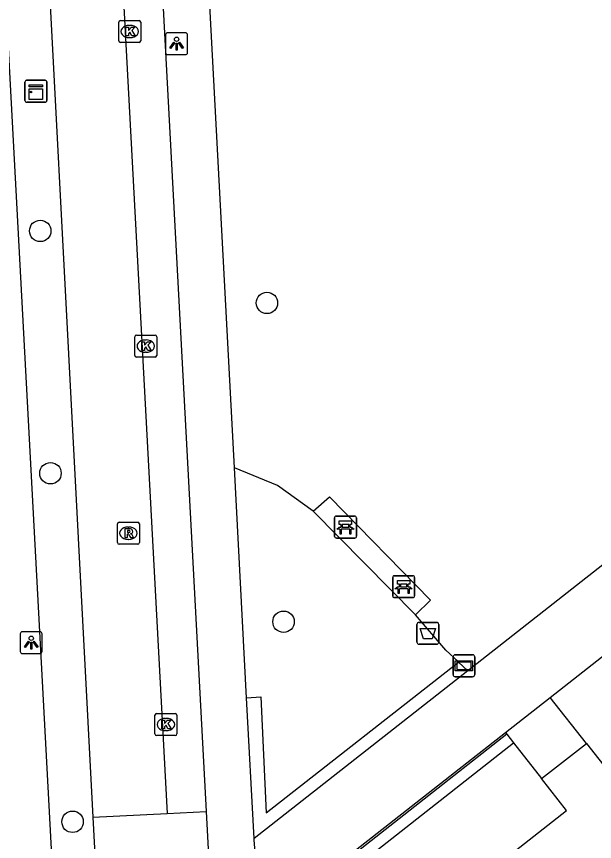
# Model space of a CAD drawing. Extents: x 158087 to 159494, y 382905 to 383981.
# Drawn here: x 158667.18 to 158693.55, y 383511.83 to 383549.47 of the extents above; entities that cross this region are included whole.
import ezdxf

# ---------------------------------------------------------------- set-up
doc = ezdxf.new("R2010")
doc.units = 0
for name, color, linetype in [('IMGEO_Afvalbak', 7, 'Continuous'), ('IMGEO_Bank', 7, 'Continuous'), ('IMGEO_Boom', 7, 'Continuous'), ('IMGEO_Groenvoorziening', 7, 'Continuous'), ('IMGEO_Haag', 7, 'Continuous'), ('IMGEO_Hek', 7, 'Continuous'), ('IMGEO_Kast', 7, 'Continuous'), ('IMGEO_Kolk', 7, 'Continuous'), ('IMGEO_Lichtpunt', 7, 'Continuous'), ('IMGEO_Rijbaan_lokaal_open', 7, 'Continuous'), ('IMGEO_Rioolput', 7, 'Continuous'), ('IMGEO_Verklikker', 7, 'Continuous'), ('IMGEO_Voetpad_gesloten', 7, 'Continuous'), ('IMGEO_Voetpad_open', 7, 'Continuous')]:
    doc.layers.add(name, color=color, linetype=linetype)

msp = doc.modelspace()

# ---------------------------------------------------------------- linework, layer by layer
at = {"layer": 'IMGEO_Afvalbak'}
for p, q in [((158685.45, 383520.928), (158685.45, 383521.728)), ((158685.45, 383521.728), (158685.45, 383520.928)), ((158685.55, 383521.828), (158686.34, 383521.828)), ((158686.34, 383521.828), (158685.55, 383521.828)), ((158686.44, 383521.728), (158686.44, 383520.928)), ((158686.44, 383520.928), (158686.44, 383521.728)), ((158686.34, 383520.828), (158685.55, 383520.828)), ((158685.55, 383520.828), (158686.34, 383520.828))]:
    msp.add_line(p, q, dxfattribs=at)
msp.add_lwpolyline([(158685.593, 383521.542), (158686.297, 383521.542), (158686.148, 383521.072), (158685.742, 383521.072), (158685.593, 383521.542)], dxfattribs=at)
for centre, start, end in [((158685.55, 383521.728), 90, 180), ((158685.55, 383521.728), 90, 180), ((158686.34, 383521.728), 0, 90), ((158686.34, 383521.728), 360, 90), ((158685.55, 383520.928), 180, 270), ((158685.55, 383520.928), 180, 270), ((158686.34, 383520.928), 270, 0), ((158686.34, 383520.928), 270, 0)]:
    msp.add_arc(centre, 0.1, start, end, dxfattribs=at)
at = {"layer": 'IMGEO_Bank'}
for p, q in [((158681.689, 383525.749), (158681.689, 383526.59)), ((158681.689, 383526.59), (158681.689, 383525.749)), ((158681.764, 383526.674), (158682.605, 383526.674)), ((158682.605, 383526.674), (158681.764, 383526.674)), ((158682.689, 383526.599), (158682.689, 383525.758)), ((158682.689, 383525.758), (158682.689, 383526.599)), ((158681.998, 383526.18), (158681.998, 383526.286)), ((158682.042, 383526.286), (158682.042, 383526.18)), ((158682.33, 383526.292), (158682.048, 383526.292)), ((158682.048, 383526.174), (158682.33, 383526.174)), ((158682.336, 383526.18), (158682.336, 383526.286)), ((158682.38, 383526.286), (158682.38, 383526.18)), ((158682.386, 383526.072), (158681.993, 383526.072)), ((158682.614, 383525.674), (158681.773, 383525.674)), ((158681.773, 383525.674), (158682.614, 383525.674)), ((158684.341, 383523.029), (158684.341, 383523.87)), ((158684.341, 383523.87), (158684.341, 383523.029)), ((158684.416, 383523.954), (158685.257, 383523.954)), ((158685.257, 383523.954), (158684.416, 383523.954)), ((158685.341, 383523.879), (158685.341, 383523.038)), ((158685.341, 383523.038), (158685.341, 383523.879)), ((158684.65, 383523.46), (158684.65, 383523.566)), ((158684.694, 383523.566), (158684.694, 383523.46)), ((158684.982, 383523.572), (158684.7, 383523.572)), ((158684.988, 383523.46), (158684.988, 383523.566)), ((158685.032, 383523.566), (158685.032, 383523.46)), ((158685.038, 383523.352), (158684.645, 383523.352)), ((158684.7, 383523.454), (158684.982, 383523.454)), ((158685.266, 383522.954), (158684.425, 383522.954)), ((158684.425, 383522.954), (158685.266, 383522.954))]:
    msp.add_line(p, q, dxfattribs=at)
for points in [[(158681.936, 383526.072), (158681.794, 383526.072), (158681.906, 383526.174), (158681.992, 383526.174)], [(158681.992, 383526.292), (158681.906, 383526.292), (158681.906, 383526.453), (158682.469, 383526.453), (158682.469, 383526.292), (158682.386, 383526.292)], [(158682.386, 383526.174), (158682.469, 383526.174), (158682.581, 383526.072), (158682.442, 383526.072)], [(158681.986, 383526.065), (158681.986, 383525.858), (158681.943, 383525.858), (158681.943, 383526.065)], [(158682.436, 383526.065), (158682.436, 383525.858), (158682.392, 383525.858), (158682.392, 383526.065)], [(158684.644, 383523.572), (158684.558, 383523.572), (158684.558, 383523.733), (158685.121, 383523.733), (158685.121, 383523.572), (158685.038, 383523.572)], [(158684.588, 383523.352), (158684.446, 383523.352), (158684.558, 383523.454), (158684.644, 383523.454)], [(158684.638, 383523.345), (158684.638, 383523.138), (158684.595, 383523.138), (158684.595, 383523.345)], [(158685.038, 383523.454), (158685.121, 383523.454), (158685.233, 383523.352), (158685.094, 383523.352)], [(158685.088, 383523.345), (158685.088, 383523.138), (158685.044, 383523.138), (158685.044, 383523.345)]]:
    msp.add_lwpolyline(points, dxfattribs=at)
for centre, radius, start, end in [((158681.767, 383526.596), 0.0779, 92.4484, 184.2845), ((158681.767, 383526.596), 0.0779, 92.4484, 184.2845), ((158682.611, 383526.596), 0.0779, 2.4484, 94.2845), ((158682.611, 383526.596), 0.0779, 2.4484, 94.2845), ((158681.991, 383526.285), 0.00671, 2.8957, 87.1043), ((158681.991, 383526.181), 0.00671, 272.8957, 357.1043), ((158682.048, 383526.285), 0.00671, 92.8957, 177.1043), ((158682.048, 383526.181), 0.00671, 182.8957, 267.1043), ((158682.33, 383526.285), 0.00671, 2.8957, 87.1043), ((158682.33, 383526.181), 0.00671, 272.8957, 357.1043), ((158682.387, 383526.285), 0.00671, 92.8957, 177.1043), ((158682.387, 383526.181), 0.00671, 182.8957, 267.1043), ((158681.767, 383525.752), 0.0779, 182.4484, 274.2845), ((158681.767, 383525.752), 0.0779, 182.4484, 274.2845), ((158681.936, 383526.065), 0.00671, 2.8957, 87.1043), ((158681.993, 383526.065), 0.00671, 92.8957, 177.1043), ((158682.385, 383526.065), 0.00671, 2.8957, 87.1043), ((158682.442, 383526.065), 0.00671, 92.8957, 177.1043), ((158682.611, 383525.752), 0.0779, 272.4484, 4.2845), ((158682.611, 383525.752), 0.0779, 272.4484, 4.2845), ((158684.419, 383523.876), 0.0779, 92.4484, 184.2845), ((158684.419, 383523.876), 0.0779, 92.4484, 184.2845), ((158685.263, 383523.876), 0.0779, 2.4484, 94.2845), ((158685.263, 383523.876), 0.0779, 2.4484, 94.2845), ((158684.643, 383523.565), 0.00671, 2.8957, 87.1043), ((158684.7, 383523.565), 0.00671, 92.8957, 177.1043), ((158684.982, 383523.565), 0.00671, 2.8957, 87.1043), ((158685.039, 383523.565), 0.00671, 92.8957, 177.1043), ((158684.588, 383523.345), 0.00671, 2.8957, 87.1043), ((158684.645, 383523.345), 0.00671, 92.8957, 177.1043), ((158684.643, 383523.461), 0.00671, 272.8957, 357.1043), ((158684.7, 383523.461), 0.00671, 182.8957, 267.1043), ((158684.982, 383523.461), 0.00671, 272.8957, 357.1043), ((158685.039, 383523.461), 0.00671, 182.8957, 267.1043), ((158685.037, 383523.345), 0.00671, 2.8957, 87.1043), ((158685.094, 383523.345), 0.00671, 92.8957, 177.1043), ((158684.419, 383523.032), 0.0779, 182.4484, 274.2845), ((158684.419, 383523.032), 0.0779, 182.4484, 274.2845), ((158685.263, 383523.032), 0.0779, 272.4484, 4.2845), ((158685.263, 383523.032), 0.0779, 272.4484, 4.2845)]:
    msp.add_arc(centre, radius, start, end, dxfattribs=at)
at = {"layer": 'IMGEO_Boom'}
for centre in [(158668.262, 383539.686), (158678.605, 383536.401), (158668.731, 383528.63), (158679.361, 383521.854), (158669.737, 383512.727)]:
    msp.add_circle(centre, 0.489, dxfattribs=at)
at = {"layer": 'IMGEO_Groenvoorziening'}
for points in [[(158680.713, 383526.895), (158679.089, 383528.07), (158677.118, 383528.876)], [(158680.713, 383526.895), (158681.461, 383527.561), (158686.066, 383522.837), (158685.386, 383522.176)], [(158685.386, 383522.176), (158680.713, 383526.895)], [(158687.349, 383520.013), (158687.327, 383520.034), (158686.769, 383520.56), (158685.386, 383522.176)], [(158693.177, 383516.306), (158694.308, 383514.868)], [(158684.731, 383490.506), (158683.965, 383506.714), (158692.273, 383513.247), (158691.131, 383514.699)]]:
    msp.add_lwpolyline(points, dxfattribs=at)
at = {"layer": 'IMGEO_Haag'}
for points in [[(158677.677, 383518.383), (158678.33, 383518.424), (158678.572, 383513.143), (158687.349, 383520.013)], [(158687.349, 383520.013), (158687.768, 383519.617)], [(158689.543, 383516.72), (158678.446, 383508.004), (158678.958, 383507.771), (158689.852, 383516.327)]]:
    msp.add_lwpolyline(points, dxfattribs=at)
at = {"layer": 'IMGEO_Hek'}
for points in [[(158721.882, 383536.526), (158722.472, 383536.99), (158728.916, 383528.2), (158730.109, 383503.121), (158730.202, 383501.168), (158730.631, 383492.144), (158730.95, 383485.444), (158733.043, 383446.788), (158734.075, 383427.729), (158734.64, 383417.304), (158721.269, 383421.648), (158719.842, 383422.111), (158718.224, 383422.637), (158687.459, 383432.748), (158686.843, 383445.786), (158684.731, 383490.506), (158683.965, 383506.714), (158692.273, 383513.247), (158691.131, 383514.699)], [(158693.177, 383516.306), (158694.308, 383514.868), (158695.6, 383515.861), (158719.932, 383534.994)]]:
    msp.add_lwpolyline(points, dxfattribs=at)
at = {"layer": 'IMGEO_Kast'}
for p, q in [((158667.565, 383545.631), (158667.565, 383546.472)), ((158667.565, 383546.472), (158667.565, 383545.631)), ((158667.64, 383546.556), (158668.481, 383546.556)), ((158668.481, 383546.556), (158667.64, 383546.556)), ((158668.565, 383546.481), (158668.565, 383545.64)), ((158668.565, 383545.64), (158668.565, 383546.481)), ((158668.49, 383545.556), (158667.649, 383545.556)), ((158667.649, 383545.556), (158668.49, 383545.556))]:
    msp.add_line(p, q, dxfattribs=at)
for points in [[(158667.76, 383546.346), (158668.36, 383546.346), (158668.36, 383546.261), (158667.76, 383546.261), (158667.76, 383546.346)], [(158667.76, 383546.171), (158668.36, 383546.171), (158668.36, 383545.682), (158667.76, 383545.682), (158667.76, 383546.171)]]:
    msp.add_lwpolyline(points, dxfattribs=at)
msp.add_circle((158667.844, 383546.02), 0.0377, dxfattribs=at)
for centre, start, end in [((158667.643, 383546.478), 92.4484, 184.2845), ((158667.643, 383546.478), 92.4484, 184.2845), ((158668.487, 383546.478), 2.4484, 94.2845), ((158668.487, 383546.478), 2.4484, 94.2845), ((158667.643, 383545.634), 182.4484, 274.2845), ((158667.643, 383545.634), 182.4484, 274.2845), ((158668.487, 383545.634), 272.4484, 4.2845), ((158668.487, 383545.634), 272.4484, 4.2845)]:
    msp.add_arc(centre, 0.0779, start, end, dxfattribs=at)
at = {"layer": 'IMGEO_Kolk'}
for p, q in [((158671.845, 383548.356), (158671.845, 383549.208)), ((158671.92, 383549.282), (158672.772, 383549.282)), ((158672.846, 383549.208), (158672.846, 383548.356)), ((158672.333, 383549.062), (158672.358, 383549.062)), ((158672.356, 383548.502), (158672.331, 383548.502)), ((158672.772, 383548.282), (158671.92, 383548.282)), ((158672.578, 383534.003), (158672.578, 383534.855)), ((158672.653, 383534.929), (158673.505, 383534.929)), ((158673.579, 383534.855), (158673.579, 383534.003)), ((158673.066, 383534.709), (158673.091, 383534.709)), ((158673.089, 383534.149), (158673.064, 383534.149)), ((158673.505, 383533.929), (158672.653, 383533.929)), ((158673.494, 383516.74), (158673.494, 383517.592)), ((158673.569, 383517.666), (158674.421, 383517.666)), ((158674.495, 383517.592), (158674.495, 383516.74)), ((158673.982, 383517.446), (158674.007, 383517.446)), ((158674.005, 383516.886), (158673.98, 383516.886)), ((158674.421, 383516.666), (158673.569, 383516.666))]:
    msp.add_line(p, q, dxfattribs=at)
for points in [[(158671.845, 383548.356), (158671.845, 383549.208)], [(158671.92, 383549.282), (158672.772, 383549.282)], [(158672.846, 383549.208), (158672.846, 383548.356)], [(158672.166, 383548.982), (158672.289, 383548.982), (158672.289, 383548.831), (158672.419, 383548.982), (158672.583, 383548.982), (158672.437, 383548.831), (158672.59, 383548.582), (158672.438, 383548.582), (158672.353, 383548.746), (158672.289, 383548.679), (158672.289, 383548.582), (158672.166, 383548.582), (158672.166, 383548.982)], [(158672.772, 383548.282), (158671.92, 383548.282)], [(158672.578, 383534.003), (158672.578, 383534.855)], [(158672.653, 383534.929), (158673.505, 383534.929)], [(158673.579, 383534.855), (158673.579, 383534.003)], [(158672.899, 383534.629), (158673.022, 383534.629), (158673.022, 383534.478), (158673.152, 383534.629), (158673.316, 383534.629), (158673.17, 383534.478), (158673.323, 383534.229), (158673.171, 383534.229), (158673.086, 383534.393), (158673.022, 383534.326), (158673.022, 383534.229), (158672.899, 383534.229), (158672.899, 383534.629)], [(158673.505, 383533.929), (158672.653, 383533.929)], [(158673.494, 383516.74), (158673.494, 383517.592)], [(158673.569, 383517.666), (158674.421, 383517.666)], [(158674.495, 383517.592), (158674.495, 383516.74)], [(158673.815, 383517.366), (158673.938, 383517.366), (158673.938, 383517.215), (158674.068, 383517.366), (158674.232, 383517.366), (158674.086, 383517.215), (158674.239, 383516.966), (158674.087, 383516.966), (158674.002, 383517.13), (158673.938, 383517.063), (158673.938, 383516.966), (158673.815, 383516.966), (158673.815, 383517.366)], [(158674.421, 383516.666), (158673.569, 383516.666)]]:
    msp.add_lwpolyline(points, dxfattribs=at)
for centre, start, end in [((158671.922, 383549.206), 91.552, 178.448), ((158671.922, 383549.206), 91.552, 178.448), ((158672.77, 383549.206), 1.552, 88.448), ((158672.77, 383549.206), 1.552, 88.448), ((158671.922, 383548.358), 181.552, 268.448), ((158671.922, 383548.358), 181.552, 268.448), ((158672.77, 383548.358), 271.552, 358.448), ((158672.77, 383548.358), 271.552, 358.448), ((158672.655, 383534.853), 91.552, 178.448), ((158672.655, 383534.853), 91.552, 178.448), ((158673.503, 383534.853), 1.552, 88.448), ((158673.503, 383534.853), 1.552, 88.448), ((158672.655, 383534.005), 181.552, 268.448), ((158672.655, 383534.005), 181.552, 268.448), ((158673.503, 383534.005), 271.552, 358.448), ((158673.503, 383534.005), 271.552, 358.448), ((158673.571, 383517.59), 91.552, 178.448), ((158673.571, 383517.59), 91.552, 178.448), ((158674.419, 383517.59), 1.552, 88.448), ((158674.419, 383517.59), 1.552, 88.448), ((158673.571, 383516.742), 181.552, 268.448), ((158673.571, 383516.742), 181.552, 268.448), ((158674.419, 383516.742), 271.552, 358.448), ((158674.419, 383516.742), 271.552, 358.448)]:
    msp.add_arc(centre, 0.0765, start, end, dxfattribs=at)
for centre, major_axis, ratio, start_param, end_param in [((158672.332, 383548.782), (-0.387, 0.002), 0.722429, 4.712389, 7.853982), ((158672.357, 383548.782), (-0.39, 0.002), 0.717154, 1.570796, 4.712389), ((158673.065, 383534.429), (-0.387, 0.002), 0.722429, 4.712389, 7.853982), ((158673.09, 383534.429), (-0.39, 0.002), 0.717154, 1.570796, 4.712389), ((158673.981, 383517.166), (-0.387, 0.002), 0.722429, 4.712389, 7.853982), ((158674.006, 383517.166), (-0.39, 0.002), 0.717154, 1.570796, 4.712389)]:
    msp.add_ellipse(centre, major_axis=major_axis, ratio=ratio, start_param=start_param, end_param=end_param, dxfattribs=at)
at = {"layer": 'IMGEO_Lichtpunt'}
for p, q in [((158674.887, 383548.725), (158674.079, 383548.725)), ((158674.887, 383548.725), (158674.079, 383548.725)), ((158673.985, 383548.63), (158673.985, 383547.823)), ((158673.985, 383548.63), (158673.985, 383547.823)), ((158674.981, 383547.823), (158674.981, 383548.63)), ((158674.981, 383547.823), (158674.981, 383548.63)), ((158674.079, 383547.729), (158674.887, 383547.729)), ((158674.079, 383547.729), (158674.887, 383547.729)), ((158667.353, 383521.304), (158667.353, 383520.497)), ((158667.353, 383521.304), (158667.353, 383520.497)), ((158668.255, 383521.399), (158667.447, 383521.399)), ((158668.255, 383521.399), (158667.447, 383521.399)), ((158668.349, 383520.497), (158668.349, 383521.304)), ((158668.349, 383520.497), (158668.349, 383521.304)), ((158667.447, 383520.403), (158668.255, 383520.403)), ((158667.447, 383520.403), (158668.255, 383520.403))]:
    msp.add_line(p, q, dxfattribs=at)
for points in [[(158674.359, 383548.294), (158674.398, 383548.266), (158674.21, 383548.004), (158674.172, 383548.031), (158674.359, 383548.294)], [(158674.461, 383548.246), (158674.508, 383548.246), (158674.508, 383547.924), (158674.461, 383547.924), (158674.461, 383548.246)], [(158674.571, 383548.266), (158674.609, 383548.293), (158674.796, 383548.031), (158674.757, 383548.003), (158674.571, 383548.266)], [(158667.727, 383520.968), (158667.766, 383520.94), (158667.578, 383520.678), (158667.54, 383520.705), (158667.727, 383520.968)], [(158667.829, 383520.92), (158667.876, 383520.92), (158667.876, 383520.598), (158667.829, 383520.598), (158667.829, 383520.92)], [(158667.939, 383520.94), (158667.977, 383520.967), (158668.164, 383520.705), (158668.125, 383520.677), (158667.939, 383520.94)]]:
    msp.add_lwpolyline(points, dxfattribs=at)
for centre in [(158674.484, 383548.428), (158667.852, 383521.102)]:
    msp.add_circle(centre, 0.0994, dxfattribs=at)
for centre, start, end in [((158674.079, 383548.63), 90, 180), ((158674.079, 383548.63), 90, 180), ((158674.887, 383548.63), 0, 90), ((158674.887, 383548.63), 0, 90), ((158674.079, 383547.823), 180, 270), ((158674.079, 383547.823), 180, 270), ((158674.887, 383547.823), 270, 0), ((158674.887, 383547.823), 270, 360), ((158667.447, 383521.304), 90, 180), ((158667.447, 383521.304), 90, 180), ((158668.255, 383521.304), 0, 90), ((158668.255, 383521.304), 0, 90), ((158667.447, 383520.497), 180, 270), ((158667.447, 383520.497), 180, 270), ((158668.255, 383520.497), 270, 0), ((158668.255, 383520.497), 270, 360)]:
    msp.add_arc(centre, 0.0946, start, end, dxfattribs=at)
at = {"layer": 'IMGEO_Rijbaan_lokaal_open'}
for points in [[(158668.645, 383613.894), (158674.06, 383513.107)], [(158667.539, 383572.294), (158670.663, 383512.932)], [(158670.663, 383512.932), (158674.06, 383513.107)], [(158674.06, 383513.107), (158675.834, 383513.198)], [(158675.834, 383513.198), (158676.089, 383508.344)], [(158670.663, 383512.932), (158670.914, 383508.113)]]:
    msp.add_lwpolyline(points, dxfattribs=at)
at = {"layer": 'IMGEO_Rioolput'}
for p, q in [((158671.786, 383525.468), (158671.786, 383526.32)), ((158671.861, 383526.394), (158672.713, 383526.394)), ((158672.274, 383526.174), (158672.299, 383526.174)), ((158672.787, 383526.32), (158672.787, 383525.468)), ((158672.713, 383525.394), (158671.861, 383525.394)), ((158672.297, 383525.614), (158672.272, 383525.614))]:
    msp.add_line(p, q, dxfattribs=at)
for points in [[(158671.786, 383525.468), (158671.786, 383526.32)], [(158671.861, 383526.394), (158672.713, 383526.394)], [(158672.787, 383526.32), (158672.787, 383525.468)], [(158672.375, 383526.092), (158672.123, 383526.094), (158672.123, 383525.694)], [(158672.123, 383525.694), (158672.247, 383525.694), (158672.247, 383525.856), (158672.258, 383525.856)], [(158672.301, 383526.013), (158672.247, 383526.013), (158672.247, 383525.932)], [(158672.247, 383525.932), (158672.299, 383525.932)], [(158672.305, 383525.827), (158672.376, 383525.694), (158672.516, 383525.694), (158672.451, 383525.82)], [(158672.713, 383525.394), (158671.861, 383525.394)]]:
    msp.add_lwpolyline(points, dxfattribs=at)
for centre, radius, start, end in [((158671.863, 383526.318), 0.0765, 91.552, 178.448), ((158671.863, 383526.318), 0.0765, 91.552, 178.448), ((158672.711, 383526.318), 0.0765, 1.552, 88.448), ((158672.711, 383526.318), 0.0765, 1.552, 88.448), ((158672.257, 383525.803), 0.0533, 26.0293, 88.6989), ((158672.283, 383526.121), 0.19, 274.7715, 282.9687), ((158672.307, 383525.917), 0.0964, 77.0061, 93.1865), ((158672.321, 383525.974), 0.0378, 276.6634, 79.6772), ((158672.374, 383525.982), 0.109, 350.3612, 89.416), ((158672.372, 383525.982), 0.112, 277.5842, 350.9817), ((158672.356, 383525.767), 0.108, 29.5134, 73.7905), ((158671.863, 383525.47), 0.0765, 181.552, 268.448), ((158671.863, 383525.47), 0.0765, 181.552, 268.448), ((158672.711, 383525.47), 0.0765, 271.552, 358.448), ((158672.711, 383525.47), 0.0765, 271.552, 358.448)]:
    msp.add_arc(centre, radius, start, end, dxfattribs=at)
for centre, major_axis, ratio, start_param, end_param in [((158672.273, 383525.894), (-0.387, 0.002), 0.722429, 4.712389, 7.853982), ((158672.298, 383525.894), (-0.39, 0.002), 0.717154, 1.570796, 4.712389)]:
    msp.add_ellipse(centre, major_axis=major_axis, ratio=ratio, start_param=start_param, end_param=end_param, dxfattribs=at)
at = {"layer": 'IMGEO_Verklikker'}
for p, q in [((158687.095, 383519.447), (158687.095, 383520.247)), ((158687.095, 383520.247), (158687.095, 383519.447)), ((158687.195, 383520.347), (158687.985, 383520.347)), ((158687.985, 383520.347), (158687.195, 383520.347)), ((158688.085, 383520.247), (158688.085, 383519.447)), ((158688.085, 383519.447), (158688.085, 383520.247)), ((158687.985, 383519.347), (158687.195, 383519.347)), ((158687.195, 383519.347), (158687.985, 383519.347))]:
    msp.add_line(p, q, dxfattribs=at)
for points in [[(158687.196, 383520.079), (158687.984, 383520.079), (158687.984, 383519.615), (158687.196, 383519.615), (158687.196, 383520.079)], [(158687.261, 383520.014), (158687.261, 383519.68), (158687.919, 383519.68), (158687.919, 383520.014), (158687.261, 383520.014)]]:
    msp.add_lwpolyline(points, dxfattribs=at)
for centre, start, end in [((158687.195, 383520.247), 90, 180), ((158687.195, 383520.247), 90, 180), ((158687.985, 383520.247), 0, 90), ((158687.985, 383520.247), 360, 90), ((158687.195, 383519.447), 180, 270), ((158687.195, 383519.447), 180, 270), ((158687.985, 383519.447), 270, 0), ((158687.985, 383519.447), 270, 0)]:
    msp.add_arc(centre, 0.1, start, end, dxfattribs=at)
at = {"layer": 'IMGEO_Voetpad_gesloten'}
for points in [[(158704.096, 383573.315), (158722.284, 383549.272), (158723.254, 383547.99), (158723.332, 383547.697), (158723.182, 383547.434), (158700.718, 383529.789), (158687.768, 383519.617)], [(158691.526, 383518.406), (158717.151, 383538.534)], [(158687.768, 383519.617), (158678.019, 383511.96)], [(158689.481, 383516.799), (158691.526, 383518.406)], [(158678.344, 383508.051), (158689.481, 383516.799)], [(158678.344, 383508.051), (158678.339, 383508.146), (158678.023, 383511.891), (158678.019, 383511.96)]]:
    msp.add_lwpolyline(points, dxfattribs=at)
at = {"layer": 'IMGEO_Voetpad_open'}
for points in [[(158670.567, 383611.494), (158675.834, 383513.198)], [(158677.118, 383528.876), (158674.764, 383573.077)], [(158668.993, 383507.507), (158665.508, 383572.174), (158667.539, 383572.294)], [(158677.677, 383518.383), (158677.118, 383528.876)], [(158678.019, 383511.96), (158677.677, 383518.383)], [(158693.177, 383516.306), (158691.526, 383518.406)], [(158689.481, 383516.799), (158689.543, 383516.72)], [(158689.543, 383516.72), (158689.852, 383516.327)], [(158689.852, 383516.327), (158691.131, 383514.699)], [(158691.131, 383514.699), (158693.177, 383516.306)]]:
    msp.add_lwpolyline(points, dxfattribs=at)

doc.saveas('drawing.dxf')
